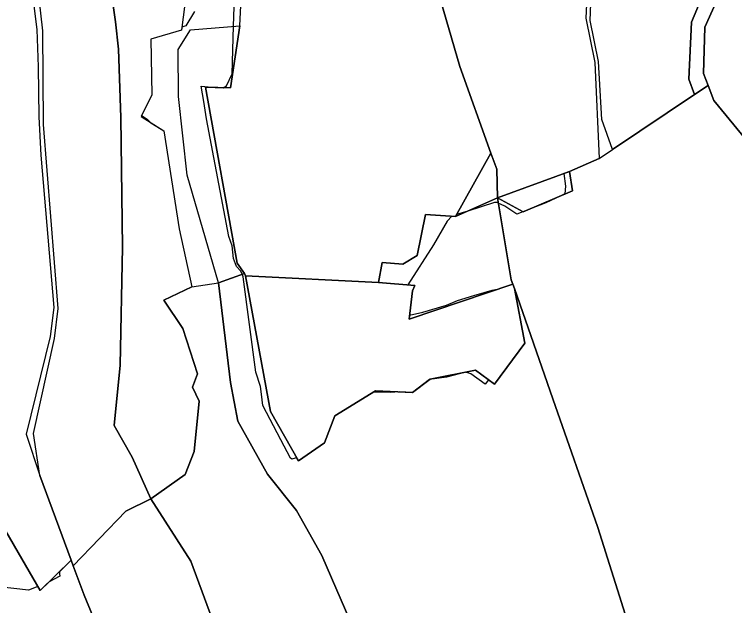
# Model space of a CAD drawing. Extents: x -477304 to -465429, y -1159113 to -1149210.
# Drawn here: x -473831.4 to -473443, y -1154745.3 to -1154426.7 of the extents above; entities that cross this region are included whole.
import ezdxf

# ---------------------------------------------------------------- set-up
doc = ezdxf.new("R2010")
doc.units = 0
for name, color, linetype in [('BPEJ_s', 7, 'Continuous'), ('PUPFL_s', 7, 'Continuous'), ('trav_porost_s', 7, 'Continuous')]:
    doc.layers.add(name, color=color, linetype=linetype)

msp = doc.modelspace()

# ---------------------------------------------------------------- linework, layer by layer
at = {"layer": 'BPEJ_s'}
for points in [[(-473521.71, -1154398.75), (-473523.18, -1154428.68), (-473518.36, -1154452.56), (-473515.98, -1154504.36), (-473532, -1154511.28), (-473535.12, -1154512.43), (-473534.13, -1154519.19), (-473534.56, -1154523.44), (-473536.79, -1154524.51), (-473544.76, -1154528.33), (-473553.68, -1154531.71), (-473557.19, -1154533.04), (-473560.5, -1154534.29), (-473566.87, -1154530.03), (-473570.43, -1154528.35), (-473570.92, -1154528.12), (-473572.41, -1154528.12), (-473586.83, -1154532.66), (-473592.89, -1154534.57), (-473593.46, -1154535.59), (-473595.47, -1154535.46), (-473597.92, -1154538.11), (-473605.36, -1154550.87), (-473619.21, -1154572.43), (-473615.39, -1154572.74), (-473616.79, -1154575.62), (-473618.31, -1154588.84), (-473611.1, -1154587.23), (-473598.35, -1154583.41), (-473592.39, -1154580.85), (-473583.55, -1154578.24), (-473573.68, -1154575.33), (-473570.15, -1154574.67), (-473562.59, -1154572.14), (-473561.76, -1154574.46), (-473556.04, -1154603.79), (-473572.41, -1154626), (-473575.74, -1154623.55), (-473577.6, -1154625.96), (-473585.16, -1154620.41), (-473586.31, -1154620.08), (-473588.14, -1154619.55), (-473598.35, -1154622.11), (-473607.6, -1154623.53), (-473616.76, -1154630.4), (-473623.98, -1154630.09), (-473628.54, -1154630.4), (-473637.83, -1154630.23), (-473658.6, -1154643.08), (-473664.14, -1154657.56), (-473678.26, -1154667.22), (-473679.25, -1154665.47), (-473680, -1154665.91), (-473681.7, -1154666.34), (-473682.55, -1154665.91), (-473687.76, -1154655.93), (-473697.44, -1154637.42), (-473698.19, -1154631.36), (-473698.71, -1154627.21), (-473701.26, -1154619.55), (-473708.07, -1154568.1), (-473708.3, -1154567.55), (-473708.64, -1154566.75), (-473709.34, -1154565.12), (-473711.68, -1154562.57), (-473713.17, -1154558.31), (-473714.02, -1154551.51), (-473715.72, -1154546.41), (-473727.81, -1154483.03), (-473729.33, -1154473.68), (-473730.68, -1154465.43), (-473728.69, -1154465.6), (-473723.13, -1154466.1), (-473718.75, -1154466.23), (-473717, -1154465.18), (-473714.02, -1154458.8), (-473713.17, -1154433.1), (-473712.11, -1154401.39)], [(-473521.71, -1154398.75), (-473523.18, -1154428.68), (-473518.36, -1154452.56), (-473515.98, -1154504.36), (-473532, -1154511.28), (-473535.12, -1154512.43), (-473534.13, -1154519.19), (-473534.56, -1154523.44), (-473536.79, -1154524.51), (-473544.76, -1154528.33), (-473553.68, -1154531.71), (-473557.19, -1154533.04), (-473560.5, -1154534.29), (-473566.87, -1154530.03), (-473570.43, -1154528.35), (-473570.92, -1154528.12), (-473572.41, -1154528.12), (-473586.83, -1154532.66), (-473592.89, -1154534.57), (-473593.46, -1154535.59), (-473595.47, -1154535.46), (-473597.92, -1154538.11), (-473605.36, -1154550.87), (-473619.21, -1154572.43), (-473615.39, -1154572.74), (-473616.79, -1154575.62), (-473618.31, -1154588.84), (-473611.1, -1154587.23), (-473598.35, -1154583.41), (-473592.39, -1154580.85), (-473583.55, -1154578.24), (-473573.68, -1154575.33), (-473570.15, -1154574.67), (-473562.59, -1154572.14), (-473561.76, -1154574.46), (-473556.04, -1154603.79), (-473572.41, -1154626), (-473575.74, -1154623.55), (-473577.6, -1154625.96), (-473585.16, -1154620.41), (-473586.31, -1154620.08), (-473588.14, -1154619.55), (-473598.35, -1154622.11), (-473607.6, -1154623.53), (-473616.76, -1154630.4), (-473623.98, -1154630.09), (-473628.54, -1154630.4), (-473637.83, -1154630.23), (-473658.6, -1154643.08), (-473664.14, -1154657.56), (-473678.26, -1154667.22), (-473679.25, -1154665.47), (-473680, -1154665.91), (-473681.7, -1154666.34), (-473682.55, -1154665.91), (-473687.76, -1154655.93), (-473697.44, -1154637.42), (-473698.19, -1154631.36), (-473698.71, -1154627.21), (-473701.26, -1154619.55), (-473708.07, -1154568.1), (-473708.3, -1154567.55), (-473708.64, -1154566.75), (-473709.34, -1154565.12), (-473711.68, -1154562.57), (-473713.17, -1154558.31), (-473714.02, -1154551.51), (-473715.72, -1154546.41), (-473727.81, -1154483.03), (-473729.33, -1154473.68), (-473730.68, -1154465.43), (-473728.69, -1154465.6), (-473723.13, -1154466.1), (-473718.75, -1154466.23), (-473717, -1154465.18), (-473714.02, -1154458.8), (-473713.17, -1154433.1), (-473712.11, -1154401.39)], [(-473734.22, -1154425.2), (-473738.9, -1154432.86)], [(-473734.22, -1154425.2), (-473738.9, -1154432.86)], [(-473738.9, -1154432.86), (-473741.07, -1154433.53), (-473741.28, -1154435.16), (-473757.81, -1154440.13), (-473757.24, -1154469.97), (-473762.92, -1154481.27), (-473759.74, -1154483.25), (-473757.75, -1154485.06), (-473750.87, -1154489.39), (-473742.62, -1154542.22), (-473735.66, -1154573.43), (-473750.81, -1154580.69), (-473740.58, -1154595.92), (-473732.65, -1154620.41), (-473735.39, -1154627.6), (-473731.79, -1154635.18), (-473734.49, -1154662.17), (-473739.33, -1154674.66), (-473757.86, -1154687.75), (-473771.26, -1154694.39), (-473799.66, -1154723.91), (-473800.79, -1154720.87), (-473807.14, -1154727.03), (-473807.05, -1154728.1), (-473806.94, -1154729.49), (-473812.75, -1154732.48), (-473817.55, -1154737.13), (-473818.78, -1154735.01), (-473823.74, -1154736.93), (-473855.56, -1154733.42)], [(-473738.9, -1154432.86), (-473741.07, -1154433.53), (-473741.28, -1154435.16), (-473757.81, -1154440.13), (-473757.24, -1154469.97), (-473762.92, -1154481.27), (-473759.74, -1154483.25), (-473757.75, -1154485.06), (-473750.87, -1154489.39), (-473742.62, -1154542.22), (-473735.66, -1154573.43), (-473750.81, -1154580.69), (-473740.58, -1154595.92), (-473732.65, -1154620.41), (-473735.39, -1154627.6), (-473731.79, -1154635.18), (-473734.49, -1154662.17), (-473739.33, -1154674.66), (-473757.86, -1154687.75), (-473771.26, -1154694.39), (-473799.66, -1154723.91), (-473800.79, -1154720.87), (-473807.14, -1154727.03), (-473807.05, -1154728.1), (-473806.94, -1154729.49), (-473812.75, -1154732.48), (-473817.55, -1154737.13), (-473818.78, -1154735.01), (-473823.74, -1154736.93), (-473855.56, -1154733.42)]]:
    msp.add_lwpolyline(points, dxfattribs=at)
at = {"layer": 'PUPFL_s'}
for points in [[(-473516.41, -1154452.14), (-473520.9, -1154429.92), (-473519.54, -1154397.54), (-473532.15, -1154341.65), (-473540.5, -1154295.17), (-473529.76, -1154258.34), (-473526.99, -1154260.49), (-473520.43, -1154258.61), (-473495.41, -1154264.28), (-473478.7, -1154263.34), (-473468.01, -1154281.07), (-473466.33, -1154298.92), (-473468.67, -1154309.07), (-473468.86, -1154327.08), (-473464.45, -1154348.21), (-473467.62, -1154368.4), (-473456.29, -1154390.9), (-473454.38, -1154402.58), (-473466.25, -1154430.93), (-473467.69, -1154461.59), (-473464.56, -1154469.87), (-473508.81, -1154499.55), (-473514.58, -1154483.35)], [(-473736.53, -1154435.09), (-473709.85, -1154432.82), (-473714.87, -1154466.35), (-473728.4, -1154465.94), (-473711.33, -1154560.8), (-473707.35, -1154566.28), (-473721.32, -1154571.37), (-473738.24, -1154513.31), (-473742.84, -1154470.92), (-473743.01, -1154445.61)], [(-473399.61, -1154539.62), (-473385.3, -1154675.41), (-473370.58, -1154726.12), (-473341.31, -1154789.07), (-473413.02, -1154784.01), (-473484.02, -1154806.92), (-473516.79, -1154703.2), (-473541.1, -1154633.88), (-473561.76, -1154574.46), (-473562.59, -1154572.14), (-473563.43, -1154569.79), (-473570.89, -1154525.62), (-473557.02, -1154533.13), (-473530.42, -1154521.8), (-473532, -1154511.28), (-473515.98, -1154504.36), (-473508.81, -1154499.55), (-473464.56, -1154469.87), (-473457.25, -1154464.97), (-473454.14, -1154473.17)], [(-473574.38, -1154501.45), (-473571.14, -1154510.02), (-473570.89, -1154525.62), (-473593.46, -1154535.59)], [(-473530.42, -1154521.8), (-473557.02, -1154533.13), (-473570.89, -1154525.62), (-473532, -1154511.28)], [(-473570.89, -1154525.62), (-473563.43, -1154569.79), (-473562.59, -1154572.14), (-473618.55, -1154590.88), (-473616.79, -1154575.62), (-473615.39, -1154572.74), (-473635.05, -1154571.12), (-473633.08, -1154560.34), (-473621.89, -1154561.28), (-473614.2, -1154556.61), (-473609.75, -1154534.55), (-473593.46, -1154535.59)], [(-473810.19, -1154819.81), (-473853.16, -1154801.88), (-473860.37, -1154780.69), (-473868.15, -1154763.25), (-473880.39, -1154753.45), (-473888.53, -1154759.94), (-473898.86, -1154758.53), (-473903.11, -1154628.1), (-473898.18, -1154579.94), (-473893.19, -1154540.84), (-473893.14, -1154578.33), (-473854.78, -1154691.1), (-473846.08, -1154688.17), (-473817.55, -1154737.13), (-473800.79, -1154720.87), (-473799.66, -1154723.91), (-473793.77, -1154739.74), (-473779.73, -1154773.63), (-473760.38, -1154831.74), (-473776.92, -1154827), (-473807.76, -1154820.46)], [(-473716.49, -1154832.94), (-473748.22, -1154835.22), (-473760.38, -1154831.74), (-473779.73, -1154773.63), (-473793.77, -1154739.74), (-473799.66, -1154723.91), (-473771.26, -1154694.39), (-473757.86, -1154687.75), (-473736.2, -1154721.44), (-473721.49, -1154761.25), (-473697.96, -1154811.78), (-473687.49, -1154827.15), (-473706.77, -1154829.29)]]:
    msp.add_lwpolyline(points, close=True, dxfattribs=at)
for points in [[(-473399.61, -1154539.62), (-473454.14, -1154473.17), (-473457.25, -1154464.97), (-473459.69, -1154458.53), (-473459.04, -1154433.53), (-473446.64, -1154405.94), (-473449.1, -1154386.9), (-473383.6, -1154384.14)], [(-473446.64, -1154405.94), (-473459.04, -1154433.53), (-473459.69, -1154458.53), (-473457.25, -1154464.97), (-473464.56, -1154469.87), (-473467.69, -1154461.59), (-473466.25, -1154430.93), (-473454.38, -1154402.58)], [(-473647.69, -1154759.77), (-473665.52, -1154718.38), (-473679.28, -1154694.13), (-473694.88, -1154674.44), (-473710.97, -1154645.83), (-473714.83, -1154625.04), (-473721.32, -1154571.37), (-473707.35, -1154566.28), (-473706.73, -1154567.63), (-473693.32, -1154640.73), (-473678.26, -1154667.22), (-473664.14, -1154657.56), (-473658.6, -1154643.08), (-473636.71, -1154629.54), (-473616.76, -1154630.4), (-473607.25, -1154623.27), (-473582.7, -1154618.44), (-473572.41, -1154626), (-473556.04, -1154603.79), (-473561.76, -1154574.46), (-473541.1, -1154633.88), (-473516.79, -1154703.2), (-473484.02, -1154806.92)], [(-473721.49, -1154761.25), (-473736.2, -1154721.44), (-473757.86, -1154687.75), (-473739.33, -1154674.66), (-473734.49, -1154662.17), (-473731.79, -1154635.18), (-473735.39, -1154627.6), (-473732.65, -1154620.41), (-473740.58, -1154595.92), (-473750.81, -1154580.69), (-473735.66, -1154573.43), (-473721.32, -1154571.37), (-473714.83, -1154625.04), (-473710.97, -1154645.83), (-473694.88, -1154674.44), (-473679.28, -1154694.13), (-473665.52, -1154718.38), (-473647.69, -1154759.77)]]:
    msp.add_lwpolyline(points, dxfattribs=at)
at = {"layer": 'trav_porost_s'}
for points in [[(-473632.61, -1154254.89), (-473636.92, -1154243.97), (-473642.6, -1154220.9), (-473637.55, -1154219.67), (-473603.5, -1154211.38), (-473561.23, -1154201.66), (-473547.77, -1154229.6), (-473533.15, -1154254.72), (-473537.52, -1154278.23), (-473542.34, -1154294.72), (-473534.06, -1154341.26), (-473521.71, -1154398.75), (-473523.18, -1154428.68), (-473518.36, -1154452.56), (-473515.98, -1154504.36), (-473532, -1154511.28), (-473570.89, -1154525.62), (-473571.14, -1154510.02), (-473574.38, -1154501.45), (-473591.18, -1154454.77), (-473610.43, -1154388.56), (-473590.53, -1154375.47), (-473614.14, -1154301.81)], [(-473707.35, -1154566.28), (-473711.33, -1154560.8), (-473728.4, -1154465.94), (-473714.87, -1154466.35), (-473709.85, -1154432.82), (-473708.25, -1154400.08), (-473722.93, -1154348.41), (-473715.18, -1154320.13), (-473707.03, -1154303.79), (-473713.53, -1154299.27), (-473711.92, -1154273.1), (-473632.61, -1154254.89), (-473614.14, -1154301.81), (-473590.53, -1154375.47), (-473610.43, -1154388.56), (-473591.18, -1154454.77), (-473574.38, -1154501.45), (-473593.46, -1154535.59), (-473609.75, -1154534.55), (-473614.2, -1154556.61), (-473621.89, -1154561.28), (-473633.08, -1154560.34), (-473635.05, -1154571.12), (-473706.73, -1154567.63)], [(-473572.41, -1154626), (-473582.7, -1154618.44), (-473607.25, -1154623.27), (-473616.76, -1154630.4), (-473636.71, -1154629.54), (-473658.6, -1154643.08), (-473664.14, -1154657.56), (-473678.26, -1154667.22), (-473693.32, -1154640.73), (-473706.73, -1154567.63), (-473635.05, -1154571.12), (-473615.39, -1154572.74), (-473616.79, -1154575.62), (-473618.55, -1154590.88), (-473562.59, -1154572.14), (-473561.76, -1154574.46), (-473556.04, -1154603.79)]]:
    msp.add_lwpolyline(points, close=True, dxfattribs=at)
for points in [[(-473796.57, -1154292.71), (-473776.95, -1154430.78), (-473775.23, -1154445.37), (-473773.93, -1154482.19), (-473773.07, -1154552.19), (-473774.29, -1154615.68), (-473777.63, -1154648.33), (-473767.82, -1154665.25), (-473757.86, -1154687.75), (-473771.26, -1154694.39), (-473799.66, -1154723.91), (-473800.79, -1154720.87), (-473817.68, -1154675.21), (-473821.1, -1154652.63), (-473809.83, -1154601.4), (-473807.77, -1154585.22), (-473815.75, -1154485.97), (-473816.16, -1154435.64), (-473819.54, -1154405.23)], [(-473739.47, -1154421.27), (-473741.28, -1154435.16), (-473757.81, -1154440.13), (-473757.24, -1154469.97), (-473763.12, -1154481.67), (-473750.87, -1154489.39), (-473742.62, -1154542.22), (-473735.66, -1154573.43), (-473750.81, -1154580.69), (-473740.58, -1154595.92), (-473732.65, -1154620.41), (-473735.39, -1154627.6), (-473731.79, -1154635.18), (-473734.49, -1154662.17), (-473739.33, -1154674.66), (-473757.86, -1154687.75), (-473767.82, -1154665.25), (-473777.63, -1154648.33), (-473774.29, -1154615.68), (-473773.07, -1154552.19), (-473773.93, -1154482.19), (-473775.23, -1154445.37), (-473776.95, -1154430.78), (-473796.57, -1154292.71)], [(-473837, -1154319.71), (-473827.96, -1154358.48), (-473824.02, -1154386.26), (-473822.73, -1154407.67), (-473819.29, -1154434.79), (-473818.54, -1154454.92), (-473818.22, -1154481.93), (-473817.15, -1154502.52), (-473810.16, -1154584.65), (-473812.2, -1154600.34), (-473825.1, -1154652.85), (-473817.68, -1154675.21), (-473800.79, -1154720.87), (-473817.55, -1154737.13), (-473846.08, -1154688.17)]]:
    msp.add_lwpolyline(points, dxfattribs=at)

doc.saveas('drawing.dxf')
